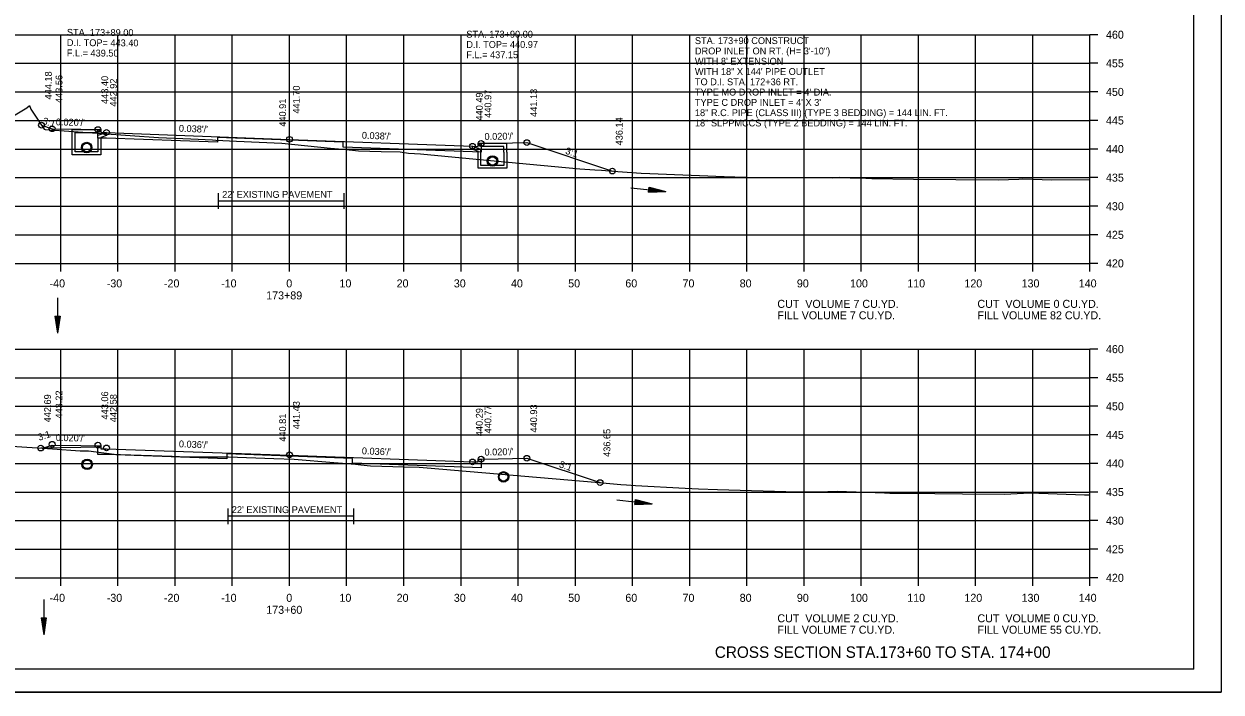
# Model space of a CAD drawing. Extents: x 1538688 to 1540766, y 656250 to 671912.
# Drawn here: x 1538811.7 to 1539021.1, y 670418.2 to 670535.1 of the extents above; entities that cross this region are included whole.
import ezdxf

# ---------------------------------------------------------------- set-up
doc = ezdxf.new("R2010")
doc.units = 0
for name, color, linetype in [('15', 7, 'Continuous'), ('16', 7, 'Continuous'), ('18', 7, 'Continuous'), ('20', 7, 'Continuous'), ('22', 7, 'Continuous'), ('26', 7, 'Continuous'), ('39', 7, 'Continuous'), ('40', 7, 'Continuous'), ('41', 7, 'Continuous'), ('42', 7, 'Continuous'), ('7', 7, 'Continuous'), ('Borings', 7, 'Continuous'), ('Horizontal Alignment', 7, 'Continuous'), ('RipRap', 7, 'Continuous')]:
    doc.layers.add(name, color=color, linetype=linetype)

msp = doc.modelspace()

# ---------------------------------------------------------------- linework, layer by layer
at = {"layer": '15'}
for p, q in [((1538920.98, 670505.63), (1538921.08, 670506.53)), ((1538920.98, 670505.71), (1538923.51, 670505.8)), ((1538920.98, 670505.63), (1538924.01, 670505.75)), ((1538920.99, 670505.78), (1538923, 670505.86)), ((1538921, 670505.86), (1538922.5, 670505.92)), ((1538921.01, 670505.94), (1538922, 670505.97)), ((1538921.02, 670506.01), (1538921.5, 670506.03)), ((1538921.03, 670506.15), (1538921.5, 670506.03)), ((1538921.04, 670506.23), (1538922, 670505.97)), ((1538921.05, 670506.3), (1538922.5, 670505.92)), ((1538921.06, 670506.38), (1538923, 670505.86)), ((1538921.07, 670506.45), (1538923.51, 670505.8)), ((1538921.08, 670506.53), (1538924.01, 670505.75)), ((1538817.15, 670483.98), (1538817.6, 670480.98)), ((1538817.15, 670483.98), (1538818.05, 670483.98)), ((1538817.22, 670483.98), (1538817.6, 670481.48)), ((1538817.3, 670483.98), (1538817.6, 670481.99)), ((1538817.38, 670483.98), (1538817.6, 670482.49)), ((1538817.45, 670483.98), (1538817.6, 670483)), ((1538817.53, 670483.98), (1538817.6, 670483.5)), ((1538818.05, 670483.98), (1538817.6, 670480.98)), ((1538817.75, 670483.98), (1538817.6, 670483)), ((1538817.9, 670483.98), (1538817.6, 670481.99)), ((1538817.97, 670483.98), (1538817.6, 670481.48)), ((1538817.82, 670483.98), (1538817.6, 670482.49)), ((1538817.67, 670483.98), (1538817.6, 670483.5)), ((1538918.57, 670451.01), (1538918.67, 670451.9)), ((1538918.57, 670451.01), (1538921.6, 670451.12)), ((1538918.58, 670451.08), (1538921.1, 670451.18)), ((1538918.59, 670451.16), (1538920.59, 670451.24)), ((1538918.6, 670451.23), (1538920.1, 670451.29)), ((1538918.61, 670451.39), (1538919.09, 670451.4)), ((1538918.61, 670451.31), (1538919.59, 670451.35)), ((1538918.63, 670451.53), (1538919.09, 670451.4)), ((1538918.64, 670451.6), (1538919.59, 670451.35)), ((1538918.65, 670451.75), (1538920.59, 670451.24)), ((1538918.65, 670451.68), (1538920.1, 670451.29)), ((1538918.66, 670451.83), (1538921.1, 670451.18)), ((1538918.67, 670451.9), (1538921.6, 670451.12)), ((1538814.74, 670431.2), (1538815.19, 670428.2)), ((1538814.74, 670431.2), (1538815.64, 670431.2)), ((1538814.81, 670431.2), (1538815.19, 670428.7)), ((1538814.89, 670431.2), (1538815.19, 670429.22)), ((1538814.97, 670431.2), (1538815.19, 670429.72)), ((1538815.04, 670431.2), (1538815.19, 670430.23)), ((1538815.12, 670431.2), (1538815.19, 670430.73)), ((1538815.64, 670431.2), (1538815.19, 670428.2)), ((1538815.34, 670431.2), (1538815.19, 670430.23)), ((1538815.49, 670431.2), (1538815.19, 670429.22)), ((1538815.56, 670431.2), (1538815.19, 670428.7)), ((1538815.41, 670431.2), (1538815.19, 670429.72)), ((1538815.26, 670431.2), (1538815.19, 670430.73))]:
    msp.add_line(p, q, dxfattribs=at)
at = {"layer": '16'}
msp.add_line((1538825.17, 670461.06), (1538814.67, 670460.88), dxfattribs=at)
at = {"layer": '18'}
for points in [[(1538809.31, 670518.63), (1538812.25, 670520.4), (1538812.69, 670520.83), (1538812.94, 670520.18), (1538815.29, 670516.64), (1538815.45, 670516.63), (1538835.27, 670515.2), (1538840.9, 670514.95), (1538844.69, 670514.8), (1538845.3, 670514.76), (1538848.9, 670514.58), (1538856.82, 670514.24), (1538865.38, 670513.37), (1538867.48, 670513.17), (1538868.07, 670513.11), (1538870.25, 670512.9), (1538874.23, 670512.77), (1538877.55, 670512.69), (1538878.98, 670512.49), (1538881.1, 670512.35), (1538889.6, 670511.53), (1538908.99, 670509.75), (1538911.57, 670509.55), (1538912.77, 670509.47), (1538915.63, 670509.25), (1538919.7, 670509), (1538921.2, 670508.91), (1538935.64, 670508.34), (1538936.05, 670508.32), (1538936.8, 670508.29), (1538937.31, 670508.29), (1538938.04, 670508.29), (1538953.17, 670508.15), (1538954.31, 670508.26), (1538956.27, 670508.13), (1538957.89, 670508.13), (1538960.04, 670508.05), (1538967.31, 670507.95), (1538982.13, 670507.83), (1538985.72, 670507.94), (1538986.46, 670507.97), (1538991.52, 670507.83), (1538998.18, 670507.87)], [(1538802.39, 670461.67), (1538816.71, 670460.75), (1538821.57, 670460.4), (1538823.05, 670460.42), (1538827.49, 670459.83), (1538828.62, 670459.76), (1538837.67, 670459.46), (1538838.81, 670459.42), (1538838.93, 670459.42), (1538843.7, 670459.38), (1538847.5, 670459.37), (1538855.42, 670459.08), (1538859.02, 670458.97), (1538865.94, 670458.36), (1538869.71, 670458.06), (1538870.66, 670457.94), (1538872.32, 670457.76), (1538878.23, 670457.61), (1538880.85, 670457.56), (1538882.26, 670457.41), (1538911.66, 670454.92), (1538916.12, 670454.5), (1538917.11, 670454.43), (1538918.7, 670454.31), (1538927.36, 670453.89), (1538929.71, 670453.75), (1538933.03, 670453.63), (1538947, 670453.21), (1538950.7, 670453.24), (1538953.97, 670453.32), (1538962.24, 670453.03), (1538963.16, 670453), (1538971.05, 670452.92), (1538975.86, 670452.9), (1538983.22, 670452.84), (1538987.68, 670453.03), (1538997.21, 670452.71), (1538998.18, 670452.7)]]:
    msp.add_lwpolyline(points, dxfattribs=at)
at = {"layer": '20'}
for points in [[(1538814.81, 670517.36), (1538816.67, 670516.74), (1538821.67, 670516.64), (1538824.67, 670516.58), (1538825.17, 670516.58), (1538825.18, 670516.08), (1538826.18, 670516.1), (1538858.18, 670514.89), (1538890.18, 670513.68), (1538891.18, 670513.66), (1538891.19, 670514.16), (1538891.69, 670514.16), (1538894.69, 670514.22), (1538899.69, 670514.32), (1538914.65, 670509.33)], [(1538891.69, 670514.16), (1538891.69, 670512.66), (1538890.18, 670512.68), (1538867.57, 670513.54), (1538867.57, 670514.37), (1538858.18, 670514.72), (1538845.57, 670515.2), (1538845.57, 670514.37), (1538826.18, 670515.1), (1538824.67, 670515.08), (1538824.67, 670516.58)], [(1538815.01, 670460.86), (1538816.67, 670461.41), (1538821.67, 670461.31), (1538824.67, 670461.25), (1538825.17, 670461.25), (1538825.18, 670460.75), (1538826.18, 670460.77), (1538858.18, 670459.62), (1538890.18, 670458.47), (1538891.18, 670458.45), (1538891.19, 670458.95), (1538891.69, 670458.95), (1538894.69, 670459.01), (1538899.69, 670459.11), (1538912.5, 670454.84)], [(1538891.69, 670458.95), (1538891.69, 670457.45), (1538890.18, 670457.47), (1538869.2, 670458.23), (1538869.2, 670459.06), (1538858.18, 670459.46), (1538847.2, 670459.85), (1538847.2, 670459.02), (1538826.18, 670459.77), (1538824.67, 670459.75), (1538824.67, 670461.25)]]:
    msp.add_lwpolyline(points, dxfattribs=at)
at = {"layer": '22'}
for p, q in [((1538718.18, 670533.19), (1538998.18, 670533.19)), ((1538818.18, 670493.19), (1538818.18, 670533.19)), ((1538828.18, 670493.19), (1538828.18, 670533.19)), ((1538838.18, 670493.19), (1538838.18, 670533.19)), ((1538848.18, 670493.19), (1538848.18, 670533.19)), ((1538858.18, 670493.19), (1538858.18, 670533.19)), ((1538868.18, 670493.19), (1538868.18, 670533.19)), ((1538878.18, 670493.19), (1538878.18, 670533.19)), ((1538888.18, 670493.19), (1538888.18, 670533.19)), ((1538898.18, 670493.19), (1538898.18, 670533.19)), ((1538908.18, 670493.19), (1538908.18, 670533.19)), ((1538918.18, 670493.19), (1538918.18, 670533.19)), ((1538928.18, 670493.19), (1538928.18, 670533.19)), ((1538938.18, 670493.19), (1538938.18, 670533.19)), ((1538948.18, 670493.19), (1538948.18, 670533.19)), ((1538958.18, 670493.19), (1538958.18, 670533.19)), ((1538968.18, 670493.19), (1538968.18, 670533.19)), ((1538978.18, 670493.19), (1538978.18, 670533.19)), ((1538988.18, 670493.19), (1538988.18, 670533.19)), ((1538998.18, 670493.19), (1538998.18, 670533.19)), ((1538718.18, 670528.19), (1538998.18, 670528.19)), ((1538718.18, 670523.19), (1538998.18, 670523.19)), ((1538718.18, 670518.19), (1538998.18, 670518.19)), ((1538718.18, 670513.19), (1538998.18, 670513.19)), ((1538718.18, 670508.19), (1538998.18, 670508.19)), ((1538718.18, 670503.19), (1538998.18, 670503.19)), ((1538718.18, 670498.19), (1538998.18, 670498.19)), ((1538718.18, 670493.19), (1538998.18, 670493.19)), ((1538718.18, 670478.19), (1538998.18, 670478.19)), ((1538818.18, 670438.19), (1538818.18, 670478.19)), ((1538828.18, 670438.19), (1538828.18, 670478.19)), ((1538838.18, 670438.19), (1538838.18, 670478.19)), ((1538848.18, 670438.19), (1538848.18, 670478.19)), ((1538858.18, 670438.19), (1538858.18, 670478.19)), ((1538868.18, 670438.19), (1538868.18, 670478.19)), ((1538878.18, 670438.19), (1538878.18, 670478.19)), ((1538888.18, 670438.19), (1538888.18, 670478.19)), ((1538898.18, 670438.19), (1538898.18, 670478.19)), ((1538908.18, 670438.19), (1538908.18, 670478.19)), ((1538918.18, 670438.19), (1538918.18, 670478.19)), ((1538928.18, 670438.19), (1538928.18, 670478.19)), ((1538938.18, 670438.19), (1538938.18, 670478.19)), ((1538948.18, 670438.19), (1538948.18, 670478.19)), ((1538958.18, 670438.19), (1538958.18, 670478.19)), ((1538968.18, 670438.19), (1538968.18, 670478.19)), ((1538978.18, 670438.19), (1538978.18, 670478.19)), ((1538988.18, 670438.19), (1538988.18, 670478.19)), ((1538998.18, 670438.19), (1538998.18, 670478.19)), ((1538718.18, 670473.19), (1538998.18, 670473.19)), ((1538718.18, 670468.19), (1538998.18, 670468.19)), ((1538718.18, 670463.19), (1538998.18, 670463.19)), ((1538718.18, 670458.19), (1538998.18, 670458.19)), ((1538718.18, 670453.19), (1538998.18, 670453.19)), ((1538718.18, 670448.19), (1538998.18, 670448.19)), ((1538718.18, 670443.19), (1538998.18, 670443.19)), ((1538718.18, 670438.19), (1538998.18, 670438.19))]:
    msp.add_line(p, q, dxfattribs=at)
at = {"layer": '26'}
msp.add_line((1538687.78, 670418.21), (1539021.11, 670418.21), dxfattribs=at)
msp.add_lwpolyline([(1538687.77, 670631.54), (1539021.11, 670631.54), (1539021.11, 670418.21), (1538687.77, 670418.21)], close=True, dxfattribs=at)
for centre, radius in [((1538814.81, 670517.37), 0.5), ((1538816.67, 670516.75), 0.5), ((1538824.67, 670516.59), 0.5), ((1538826.18, 670516.11), 0.5), ((1538858.18, 670514.89), 0.5), ((1538822.71, 670513.46), 0.917), ((1538890.18, 670513.68), 0.5), ((1538891.69, 670514.16), 0.5), ((1538899.69, 670514.32), 0.5), ((1538893.67, 670511.09), 0.917), ((1538893.69, 670511.11), 0.917), ((1538914.65, 670509.33), 0.5), ((1538814.67, 670460.88), 0.5), ((1538816.67, 670461.55), 0.5), ((1538824.67, 670461.39), 0.5), ((1538826.18, 670460.91), 0.5), ((1538822.79, 670458.04), 0.917), ((1538858.18, 670459.69), 0.5), ((1538890.18, 670458.47), 0.5), ((1538891.69, 670458.95), 0.5), ((1538899.69, 670459.11), 0.5), ((1538895.63, 670455.85), 0.917), ((1538912.5, 670454.84), 0.5)]:
    msp.add_circle(centre, radius, dxfattribs=at)
at = {"layer": '39'}
for p, q in [((1538820.18, 670516.59), (1538824.93, 670516.59)), ((1538820.18, 670515.09), (1538820.18, 670516.59)), ((1538820.68, 670515.09), (1538820.68, 670516.09)), ((1538820.68, 670516.09), (1538824.68, 670516.09)), ((1538825.01, 670516.42), (1538824.68, 670516.09)), ((1538826.18, 670516.11), (1538824.68, 670515.59)), ((1538824.68, 670515.09), (1538824.68, 670515.59)), ((1538825.01, 670516.42), (1538824.93, 670516.59)), ((1538826.18, 670515.58), (1538825.18, 670515.23)), ((1538825.18, 670515.09), (1538825.18, 670515.23)), ((1538890.17, 670513.68), (1538891.67, 670513.16)), ((1538890.17, 670513.15), (1538891.17, 670512.8)), ((1538891.34, 670513.99), (1538891.42, 670514.16)), ((1538891.34, 670513.99), (1538891.67, 670513.66)), ((1538896.17, 670514.16), (1538891.42, 670514.16)), ((1538895.67, 670513.66), (1538891.67, 670513.66)), ((1538891.67, 670512.66), (1538891.67, 670513.16)), ((1538895.67, 670512.66), (1538895.67, 670513.66)), ((1538896.17, 670512.66), (1538896.17, 670514.16)), ((1538891.17, 670512.66), (1538891.17, 670512.8)), ((1538917.86, 670506.43), (1538924.01, 670505.75)), ((1538817.6, 670487.16), (1538817.6, 670480.98)), ((1538915.45, 670451.81), (1538921.6, 670451.12)), ((1538815.19, 670434.39), (1538815.19, 670428.2))]:
    msp.add_line(p, q, dxfattribs=at)
for points in [[(1538826.18, 670515.58), (1538826.18, 670516.11)], [(1538825.18, 670515.09), (1538825.18, 670512.19), (1538822.68, 670512.19), (1538820.18, 670512.19), (1538820.18, 670515.09)], [(1538824.68, 670515.09), (1538824.68, 670512.69), (1538822.68, 670512.69), (1538820.68, 670512.69), (1538820.68, 670515.09)], [(1538890.17, 670513.15), (1538890.17, 670513.68)], [(1538896.17, 670512.66), (1538896.17, 670509.84), (1538893.67, 670509.84), (1538891.17, 670509.84), (1538891.17, 670512.66)], [(1538895.67, 670512.66), (1538895.67, 670510.34), (1538893.67, 670510.34), (1538891.67, 670510.34), (1538891.67, 670512.66)]]:
    msp.add_lwpolyline(points, dxfattribs=at)
for centre in [(1538822.71, 670513.46), (1538893.67, 670511.09), (1538893.69, 670511.11), (1538822.79, 670458.04), (1538895.63, 670455.85)]:
    msp.add_circle(centre, 0.75, dxfattribs=at)
at = {"layer": '7'}
for p, q in [((1538845.71, 670505.47), (1538845.71, 670502.73)), ((1538867.71, 670505.47), (1538867.71, 670502.73)), ((1538867.71, 670504.1), (1538845.71, 670504.1)), ((1538847.38, 670450.32), (1538847.38, 670447.57)), ((1538869.38, 670450.32), (1538869.38, 670447.57)), ((1538869.38, 670448.95), (1538847.38, 670448.95))]:
    msp.add_line(p, q, dxfattribs=at)
at = {"layer": 'Borings'}
for p, q in [((1538998.18, 670493.19), (1538998.18, 670533.19)), ((1538999.58, 670533.19), (1538998.18, 670533.19)), ((1538999.58, 670528.19), (1538998.18, 670528.19)), ((1538999.58, 670523.19), (1538998.18, 670523.19)), ((1538999.58, 670518.19), (1538998.18, 670518.19)), ((1538999.58, 670513.19), (1538998.18, 670513.19)), ((1538999.58, 670508.19), (1538998.18, 670508.19)), ((1538999.58, 670503.19), (1538998.18, 670503.19)), ((1538999.58, 670498.19), (1538998.18, 670498.19)), ((1538718.18, 670493.19), (1538998.18, 670493.19)), ((1538818.18, 670491.79), (1538818.18, 670493.19)), ((1538828.18, 670491.79), (1538828.18, 670493.19)), ((1538838.18, 670491.79), (1538838.18, 670493.19)), ((1538848.18, 670491.79), (1538848.18, 670493.19)), ((1538858.18, 670491.79), (1538858.18, 670493.19)), ((1538868.18, 670491.79), (1538868.18, 670493.19)), ((1538878.18, 670491.79), (1538878.18, 670493.19)), ((1538888.18, 670491.79), (1538888.18, 670493.19)), ((1538898.18, 670491.79), (1538898.18, 670493.19)), ((1538908.18, 670491.79), (1538908.18, 670493.19)), ((1538918.18, 670491.79), (1538918.18, 670493.19)), ((1538928.18, 670491.79), (1538928.18, 670493.19)), ((1538938.18, 670491.79), (1538938.18, 670493.19)), ((1538948.18, 670491.79), (1538948.18, 670493.19)), ((1538958.18, 670491.79), (1538958.18, 670493.19)), ((1538968.18, 670491.79), (1538968.18, 670493.19)), ((1538978.18, 670491.79), (1538978.18, 670493.19)), ((1538988.18, 670491.79), (1538988.18, 670493.19)), ((1538998.18, 670491.79), (1538998.18, 670493.19)), ((1538999.58, 670493.19), (1538998.18, 670493.19)), ((1538998.18, 670438.19), (1538998.18, 670478.19)), ((1538999.58, 670478.19), (1538998.18, 670478.19)), ((1538999.58, 670473.19), (1538998.18, 670473.19)), ((1538999.58, 670468.19), (1538998.18, 670468.19)), ((1538999.58, 670463.19), (1538998.18, 670463.19)), ((1538999.58, 670458.19), (1538998.18, 670458.19)), ((1538999.58, 670453.19), (1538998.18, 670453.19)), ((1538999.58, 670448.19), (1538998.18, 670448.19)), ((1538999.58, 670443.19), (1538998.18, 670443.19)), ((1538718.18, 670438.19), (1538998.18, 670438.19)), ((1538818.18, 670436.79), (1538818.18, 670438.19)), ((1538828.18, 670436.79), (1538828.18, 670438.19)), ((1538838.18, 670436.79), (1538838.18, 670438.19)), ((1538848.18, 670436.79), (1538848.18, 670438.19)), ((1538858.18, 670436.79), (1538858.18, 670438.19)), ((1538868.18, 670436.79), (1538868.18, 670438.19)), ((1538878.18, 670436.79), (1538878.18, 670438.19)), ((1538888.18, 670436.79), (1538888.18, 670438.19)), ((1538898.18, 670436.79), (1538898.18, 670438.19)), ((1538908.18, 670436.79), (1538908.18, 670438.19)), ((1538918.18, 670436.79), (1538918.18, 670438.19)), ((1538928.18, 670436.79), (1538928.18, 670438.19)), ((1538938.18, 670436.79), (1538938.18, 670438.19)), ((1538948.18, 670436.79), (1538948.18, 670438.19)), ((1538958.18, 670436.79), (1538958.18, 670438.19)), ((1538968.18, 670436.79), (1538968.18, 670438.19)), ((1538978.18, 670436.79), (1538978.18, 670438.19)), ((1538988.18, 670436.79), (1538988.18, 670438.19)), ((1538998.18, 670436.79), (1538998.18, 670438.19)), ((1538999.58, 670438.19), (1538998.18, 670438.19))]:
    msp.add_line(p, q, dxfattribs=at)
at = {"layer": 'RipRap'}
for q in [(1539016.36, 670627.65), (1538700.18, 670422.19)]:
    msp.add_line((1539016.36, 670422.19), q, dxfattribs=at)

# ---------------------------------------------------------------- texts
at = {"layer": '15'}
msp.add_text('CROSS SECTION STA.173+60 TO STA. 174+00', height=2, dxfattribs=at).set_placement((1538932.57, 670424.19))
at = {"layer": '40'}
for s, p in [('STA. 173+89.00', (1538819.25, 670533.01)), ('D.I. TOP= 443.40', (1538819.24, 670531.21)), ('F.L.= 439.50', (1538819.23, 670529.41))]:
    msp.add_text(s, height=1.2, rotation=359.6966, dxfattribs=at).set_placement(p)
for s, p in [('STA. 173+90.00', (1538889.11, 670532.68)), ('D.I. TOP= 440.97', (1538889.11, 670530.88)), ('STA. 173+90 CONSTRUCT', (1538929.09, 670531.55)), ('F.L.= 437.15', (1538889.11, 670529.08)), ('DROP INLET ON RT. (H= 3\'-10")', (1538929.09, 670529.75)), ("WITH 8' EXTENSION", (1538929.09, 670527.95)), ('WITH 18" X 144\' PIPE OUTLET', (1538929.09, 670526.15)), ('TO D.I. STA. 172+36 RT.', (1538929.09, 670524.35)), ("TYPE MO DROP INLET = 4' DIA.", (1538929.09, 670522.55)), ("TYPE C DROP INLET = 4' X 3'", (1538929.09, 670520.75)), ('18" R.C. PIPE (CLASS III) (TYPE 3 BEDDING) = 144 LIN. FT.', (1538929.09, 670518.95)), ('18" SLPPMCCS (TYPE 2 BEDDING) = 144 LIN. FT.', (1538929.09, 670517.15))]:
    msp.add_text(s, height=1.2, dxfattribs=at).set_placement(p)
at = {"layer": '41'}
for s, p in [('444.18', (1538816.61, 670521.87)), ('443.56', (1538818.47, 670521.25)), ('443.40', (1538826.47, 670521.09)), ('442.92', (1538827.98, 670520.61)), ('441.70', (1538859.98, 670519.39)), ('441.13', (1538901.49, 670518.82)), ('440.91', (1538857.58, 670517.1)), ('440.49', (1538891.98, 670518.18)), ('440.97', (1538893.49, 670518.66)), ('436.14', (1538916.45, 670513.83)), ('442.69', (1538816.47, 670465.38)), ('443.22', (1538818.47, 670466.05)), ('443.06', (1538826.47, 670465.89)), ('442.58', (1538827.98, 670465.41)), ('441.43', (1538859.98, 670464.19)), ('440.29', (1538891.98, 670462.97)), ('440.77', (1538893.49, 670463.45)), ('440.93', (1538901.49, 670463.61)), ('440.81', (1538857.58, 670462)), ('436.65', (1538914.3, 670459.34))]:
    msp.add_text(s, height=1.2, rotation=90, dxfattribs=at).set_placement(p)
at = {"layer": '42'}
for s, rotation, p in [('3:1', 341.5651, (1538814.9, 670517.63)), ("0.020'/'", 358.8542, (1538817.3, 670517.34)), ("0.038'/'", 357.8238, (1538838.82, 670516.23)), ("0.038'/'", 357.8238, (1538870.82, 670515.01)), ("0.020'/'", 1.1458, (1538892.3, 670514.77)), ('3:1', 341.5651, (1538906.33, 670512.4)), ('3:1', 18.4349, (1538814.4, 670462.15)), ("0.020'/'", 358.8542, (1538817.3, 670462.13)), ("0.036'/'", 357.8238, (1538838.82, 670461.03)), ("0.036'/'", 357.8238, (1538870.82, 670459.81)), ("0.020'/'", 1.1458, (1538892.3, 670459.57)), ('3:1', 341.5651, (1538905.25, 670457.55))]:
    msp.add_text(s, height=1.2, rotation=rotation, dxfattribs=at).set_placement(p)
at = {"layer": '7'}
for p in [(1538846.41, 670504.66), (1538848.09, 670449.51)]:
    msp.add_text("22' EXISTING PAVEMENT", height=1.2, dxfattribs=at).set_placement(p)
at = {"layer": 'Horizontal Alignment'}
for s, p in [('460', (1539000.98, 670532.49)), ('455', (1539000.98, 670527.49)), ('450', (1539000.98, 670522.49)), ('445', (1539000.98, 670517.49)), ('440', (1539000.98, 670512.49)), ('435', (1539000.98, 670507.49)), ('430', (1539000.98, 670502.49)), ('425', (1539000.98, 670497.49)), ('420', (1539000.98, 670492.49)), ('-40', (1538816.22, 670488.99)), ('-30', (1538826.22, 670488.99)), ('-20', (1538836.22, 670488.99)), ('-10', (1538846.22, 670488.99)), ('0', (1538857.62, 670488.99)), ('10', (1538866.92, 670488.99)), ('20', (1538876.92, 670488.99)), ('30', (1538886.92, 670488.99)), ('40', (1538896.92, 670488.99)), ('50', (1538906.92, 670488.99)), ('60', (1538916.92, 670488.99)), ('70', (1538926.92, 670488.99)), ('80', (1538936.92, 670488.99)), ('90', (1538946.92, 670488.99)), ('100', (1538956.22, 670488.99)), ('110', (1538966.22, 670488.99)), ('120', (1538976.22, 670488.99)), ('130', (1538986.22, 670488.99)), ('140', (1538996.22, 670488.99)), ('173+89', (1538854.1, 670486.89)), ('CUT  VOLUME 7 CU.YD.', (1538943.5, 670485.41)), ('CUT  VOLUME 0 CU.YD.', (1538978.5, 670485.41)), ('FILL VOLUME 7 CU.YD.', (1538943.5, 670483.41)), ('FILL VOLUME 82 CU.YD.', (1538978.5, 670483.41)), ('460', (1539000.98, 670477.49)), ('455', (1539000.98, 670472.49)), ('450', (1539000.98, 670467.49)), ('445', (1539000.98, 670462.49)), ('440', (1539000.98, 670457.49)), ('435', (1539000.98, 670452.49)), ('430', (1539000.98, 670447.49)), ('425', (1539000.98, 670442.49)), ('420', (1539000.98, 670437.49)), ('-40', (1538816.22, 670433.99)), ('-30', (1538826.22, 670433.99)), ('-20', (1538836.22, 670433.99)), ('-10', (1538846.22, 670433.99)), ('0', (1538857.62, 670433.99)), ('10', (1538866.92, 670433.99)), ('20', (1538876.92, 670433.99)), ('30', (1538886.92, 670433.99)), ('40', (1538896.92, 670433.99)), ('50', (1538906.92, 670433.99)), ('60', (1538916.92, 670433.99)), ('70', (1538926.92, 670433.99)), ('80', (1538936.92, 670433.99)), ('90', (1538946.92, 670433.99)), ('100', (1538956.22, 670433.99)), ('110', (1538966.22, 670433.99)), ('120', (1538976.22, 670433.99)), ('130', (1538986.22, 670433.99)), ('140', (1538996.22, 670433.99)), ('173+60', (1538854.12, 670431.89)), ('CUT  VOLUME 2 CU.YD.', (1538943.5, 670430.41)), ('CUT  VOLUME 0 CU.YD.', (1538978.5, 670430.41)), ('FILL VOLUME 7 CU.YD.', (1538943.5, 670428.41)), ('FILL VOLUME 55 CU.YD.', (1538978.5, 670428.41))]:
    msp.add_text(s, height=1.4, dxfattribs=at).set_placement(p)

doc.saveas('drawing.dxf')
